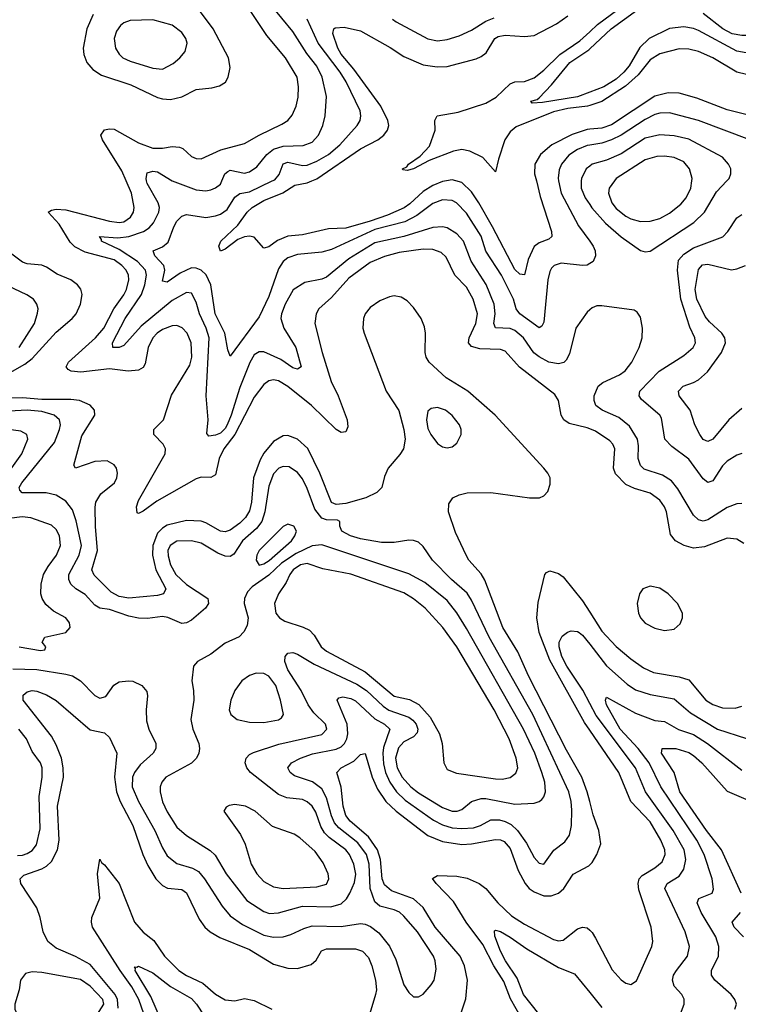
# Model space of a CAD drawing. Header units: inches. Extents: x 1173000 to 1307049, y 522583 to 678455.
# Tile 576 of 617: x 1237638 to 1240616, y 656590 to 660668. Entities that reach past the tile are written whole.
import ezdxf

# ---------------------------------------------------------------- set-up
doc = ezdxf.new("R2010")
doc.units = ezdxf.units.IN
doc.header["$MEASUREMENT"] = 0
for name, color, linetype in [('B2635', 7, 'Continuous'), ('B2636', 7, 'Continuous'), ('B2645', 7, 'Continuous'), ('B2646', 7, 'Continuous')]:
    doc.layers.add(name, color=color, linetype=linetype)

msp = doc.modelspace()

# ---------------------------------------------------------------- linework, layer by layer
at = {"layer": 'B2635', "color": 5}
msp.add_line((1238270, 660000.1, 1160), (1238270.3, 660000, 1160), dxfattribs=at)
for points, elevation in [([(1240000, 658972.9), (1239990, 658976.8), (1239915, 658995), (1239892.2, 659010), (1239881.3, 659030), (1239870.5, 659090), (1239855.6, 659115.6), (1239709.3, 659229.3), (1239650, 659295.5), (1239630, 659301.8), (1239544.5, 659304.5), (1239510, 659314.5), (1239498.1, 659330), (1239500.1, 659350), (1239528.7, 659410), (1239534.7, 659450), (1239517.7, 659510), (1239490, 659559.9), (1239441.6, 659610), (1239404.9, 659684.9), (1239383.9, 659703.9), (1239350, 659716.7), (1239310, 659717.4), (1239210, 659703.1), (1239150, 659687.4), (1239090, 659662.7), (1239002.6, 659597.4), (1238930, 659516.9), (1238878.4, 659470), (1238866.2, 659450), (1238860.8, 659410), (1238892.2, 659290), (1238928.3, 659170), (1238957.4, 659110), (1238995, 659010), (1238997.7, 658982.3), (1238990, 658961), (1238970, 658958), (1238950, 658969.9), (1238847.5, 659070), (1238750, 659148.9), (1238710, 659171.6), (1238690, 659176.3), (1238670, 659172.1), (1238650, 659156.8), (1238610, 659104.5), (1238529.7, 658950.3), (1238484.2, 658890), (1238465.2, 658850), (1238450, 658783.1), (1238430, 658771.4), (1238390, 658772.7), (1238370, 658766.9), (1238206.5, 658673.5), (1238150, 658632.4), (1238130, 658622.5), (1238125, 658625), (1238122.2, 658650), (1238130, 658676.8), (1238240.5, 658870), (1238242.4, 658890), (1238238.7, 658898.7), (1238233.2, 658910), (1238194.4, 658950), (1238194.8, 658970), (1238234.6, 659010), (1238267.5, 659112.5), (1238342.7, 659237.3), (1238351, 659270), (1238348.5, 659330), (1238332.2, 659370), (1238311.7, 659391.7), (1238290, 659401.2), (1238270, 659399.9), (1238230, 659384.1), (1238208.2, 659370), (1238190, 659350.6), (1238171.2, 659310), (1238157.8, 659242.2), (1238150, 659226.9), (1238130, 659215.8), (1238088.4, 659211.6), (1238010, 659222.2), (1237892, 659208), (1237851.8, 659211.8), (1237839.5, 659219.5), (1237830.4, 659230), (1237840.1, 659250), (1237952.7, 659350), (1237986.6, 659390), (1238028.9, 659470), (1238070, 659527.8), (1238080.8, 659550), (1238091, 659590), (1238088.8, 659610), (1238079.5, 659630), (1238061.8, 659650), (1238030, 659672.9), (1237910, 659705.2), (1237866.9, 659726.9), (1237847.1, 659747.1), (1237801.6, 659821.6), (1237755.8, 659870), (1237770, 659879.2), (1237790, 659883.5), (1237830, 659880.1), (1238010, 659833.6), (1238050, 659827.9), (1238070, 659830.6), (1238098.1, 659850), (1238109.4, 659870), (1238113.3, 659890), (1238101.6, 659950), (1238080.1, 660000)], 1180), ([(1240000, 659465.5), (1239990, 659456.3), (1239942.2, 659390), (1239916.2, 659283.8), (1239902.7, 659257.3), (1239892.3, 659247.7), (1239870, 659242.6), (1239830, 659249.9), (1239790, 659270.9), (1239768, 659288), (1239725.5, 659350), (1239690, 659379.9), (1239670, 659388.7), (1239610, 659391.8), (1239602.3, 659410), (1239607.6, 659450), (1239603.9, 659490), (1239571.6, 659571.6), (1239508.2, 659668.2), (1239477.6, 659750), (1239450, 659781.5), (1239410, 659805.6), (1239389.9, 659809.9), (1239350, 659806.9), (1239229.8, 659770.2), (1239110, 659743), (1239002, 659678), (1238910, 659602.1), (1238890, 659593.6), (1238820.1, 659579.9), (1238771.5, 659548.5), (1238738.1, 659490), (1238723.3, 659450), (1238720.8, 659430), (1238732.5, 659390), (1238782.6, 659310), (1238804.6, 659230), (1238790, 659219.8), (1238770, 659226.5), (1238721, 659261), (1238650, 659292.7), (1238630, 659292.5), (1238610, 659279.5), (1238592.1, 659247.9), (1238550, 659144.1), (1238514.8, 659030), (1238498.1, 658990), (1238490, 658975.2), (1238470, 658955.9), (1238450, 658946.7), (1238422.7, 658942.7), (1238414.2, 658954.1), (1238419.2, 659010), (1238411.4, 659110), (1238423.1, 659350), (1238411.5, 659390), (1238384, 659450), (1238370, 659498.3), (1238350, 659534.6), (1238330, 659538.4), (1238270, 659505.4), (1238141.2, 659398.8), (1238070, 659319.1), (1238050, 659309.9), (1238024.5, 659310), (1238023.4, 659330), (1238075, 659430), (1238143.5, 659530), (1238156.8, 659570), (1238163.4, 659610), (1238159.9, 659630), (1238126.3, 659666.3), (1238050, 659716.7), (1237976.9, 659750), (1237978, 659758), (1237969.2, 659770), (1238044.6, 659764.6), (1238090, 659769.8), (1238151.4, 659790), (1238174.7, 659805.3), (1238193.3, 659826.7), (1238215.2, 659870), (1238217.8, 659890), (1238212, 659910), (1238166.3, 659990), (1238164.2, 660000)], 1160), ([(1240000, 659657.6), (1239990, 659651.5), (1239970, 659649.3), (1239881.1, 659658.9), (1239852.9, 659650), (1239841.8, 659638.2), (1239834.4, 659625.6), (1239826.1, 659590), (1239810, 659415.1), (1239801, 659399), (1239790, 659391.7), (1239711.1, 659450), (1239695.8, 659470), (1239683.9, 659510), (1239634, 659610), (1239570, 659709.1), (1239550, 659770.6), (1239490, 659867.2), (1239447.9, 659910), (1239430, 659918.7), (1239390, 659921.1), (1239350, 659906.8), (1239283.2, 659856.8), (1239234.6, 659830), (1239110, 659799.3), (1238930, 659715.7), (1238890, 659705.6), (1238790, 659695.3), (1238750, 659682), (1238730, 659666), (1238710, 659636.2), (1238670, 659522), (1238630, 659436.9), (1238510, 659274), (1238500.3, 659300.3), (1238487.7, 659370), (1238447.6, 659450), (1238430.5, 659570), (1238410.8, 659610.8), (1238390, 659631.1), (1238370, 659639.4), (1238350, 659639.8), (1238302.6, 659617.4), (1238250, 659581.1), (1238230, 659585.1), (1238239.2, 659630), (1238235.4, 659650), (1238198.4, 659690), (1238191.8, 659710), (1238230, 659726.6), (1238253.2, 659746.8), (1238277.3, 659810), (1238290, 659832.8), (1238310, 659853.8), (1238330, 659860.5), (1238410, 659849.2), (1238450, 659854.9), (1238470, 659862.5), (1238497.7, 659882.3), (1238530, 659932.5), (1238550, 659947.8), (1238590, 659954.8), (1238685, 660000)], 1140), ([(1238270.3, 660000), (1238370, 659963.3), (1238410, 659958.9), (1238430, 659962.8), (1238450, 659970.8), (1238470, 659987), (1238475.5, 660000)], 1160), ([(1239406.1, 660000), (1239390, 659997.3), (1239350, 659981), (1239310, 659956.1), (1239255.3, 659904.7), (1239231.8, 659888.2), (1239161.8, 659858.2), (1239090, 659833.9), (1238990, 659804.6), (1238917.8, 659802.2), (1238810, 659777.1), (1238750, 659771.9), (1238706.9, 659753.1), (1238670, 659726.9), (1238650, 659721.5), (1238610, 659767), (1238590, 659771.5), (1238570, 659768), (1238542.6, 659757.4), (1238490, 659717.4), (1238469.7, 659709.7), (1238463.6, 659730), (1238471.3, 659750), (1238542.6, 659817.4), (1238580.9, 659870), (1238601.9, 659890), (1238650, 659919.2), (1238729, 659951), (1238778.1, 659981.9), (1238830, 659991.5), (1238849.4, 660000)], 1120), ([(1239779.2, 660000), (1239795.2, 659935.2), (1239841.8, 659790), (1239842.7, 659770), (1239830, 659758.3), (1239790, 659743.9), (1239770, 659728.2), (1239745.2, 659674.8), (1239730, 659611.2), (1239710, 659613.3), (1239690, 659633), (1239597.1, 659810), (1239540.8, 659910), (1239510, 659954.4), (1239470, 659993.5), (1239445.4, 660000)], 1120), ([(1239871.3, 660000), (1239881.3, 659950), (1239953.9, 659813.9), (1240000, 659750.2)], 1140), ([(1239965.2, 660000), (1239964.5, 659970), (1239980.6, 659930), (1240000, 659902.4)], 1160), ([(1237570.4, 659190), (1237659.1, 659240.9), (1237690, 659264), (1237790, 659374.1), (1237855.4, 659430), (1237871.9, 659450), (1237890.8, 659490), (1237897.1, 659530), (1237891.2, 659551.2), (1237877.5, 659570), (1237850.7, 659590), (1237794.3, 659614.3), (1237750, 659642.9), (1237730, 659651.4), (1237670, 659656.9), (1237650, 659663.9), (1237590, 659708.6)], 1220), ([(1237635.7, 659310), (1237699.5, 659410), (1237712.7, 659452.7), (1237714.6, 659470), (1237709.8, 659490), (1237695.4, 659510), (1237668.6, 659528.6), (1237590, 659564.9)], 1240), ([(1240000, 657429.3), (1239989.2, 657470), (1239966.8, 657530), (1239903.2, 657643.2), (1239746.1, 657950), (1239701.7, 658050), (1239639.5, 658150), (1239566, 658346), (1239550, 658372.4), (1239499.8, 658430), (1239488.3, 658450), (1239443.4, 658543.4), (1239415.4, 658630), (1239416.9, 658663.1), (1239432.6, 658687.4), (1239459.5, 658700.5), (1239492.3, 658707.7), (1239590, 658710.2), (1239750, 658687.6), (1239792.6, 658687.4), (1239810, 658695.3), (1239826.6, 658713.4), (1239835.9, 658744.1), (1239836, 658770), (1239827.1, 658790), (1239809.8, 658810), (1239608, 659030), (1239494.4, 659130), (1239404.8, 659184.8), (1239334.6, 659250), (1239322.9, 659270), (1239317.8, 659290), (1239319.9, 659370), (1239315.9, 659395.9), (1239301.8, 659430), (1239270, 659476.1), (1239243.3, 659503.3), (1239218.7, 659518.7), (1239190, 659524.1), (1239170, 659520.5), (1239130, 659503), (1239090, 659475.9), (1239070.1, 659450), (1239063.1, 659430), (1239060.1, 659390), (1239065, 659370), (1239157.2, 659130), (1239208.8, 659048.8), (1239230.5, 658970), (1239235.2, 658930), (1239228.3, 658890), (1239213.6, 658866.4), (1239164.6, 658810), (1239150, 658776.2), (1239139, 658730), (1239118, 658710), (1239072.9, 658687.1), (1238990, 658664.1), (1238950, 658659.3), (1238930, 658668.5), (1238882.3, 658790), (1238832.1, 658892.1), (1238790, 658930.9), (1238750, 658945.8), (1238730, 658944.3), (1238690, 658920.8), (1238650, 658871.9), (1238634.5, 658845.5), (1238607.6, 658770), (1238598.3, 658670), (1238590, 658634), (1238573.9, 658606.1), (1238550, 658582.7), (1238510, 658553.8), (1238490, 658546.3), (1238470, 658548.9), (1238410, 658584.1), (1238390, 658590.8), (1238330, 658593.3), (1238250, 658574.3), (1238230, 658562.4), (1238210, 658541.6), (1238190.3, 658490), (1238188.9, 658450), (1238203.1, 658390), (1238243.7, 658310), (1238234.3, 658290), (1238210, 658283.2), (1238090, 658272), (1238050, 658278.6), (1238017.3, 658297.3), (1237946.8, 658366.8), (1237936.9, 658390), (1237960.4, 658470), (1237953, 658567), (1237950.8, 658649.2), (1237954.1, 658670), (1237975.2, 658704.8), (1238031, 658750), (1238040.4, 658770), (1238043, 658790), (1238039.1, 658810), (1238030, 658824.7), (1238000.2, 658840.2), (1237950, 658837.8), (1237870, 658809.8), (1237862.9, 658822.9), (1237895.8, 658944.2), (1237949.8, 659030), (1237948.2, 659050), (1237930, 659071.7), (1237886.6, 659090), (1237850, 659094.2), (1237730, 659094.2), (1237650, 659102.1), (1237550, 659100.5)], 1220), ([(1237610, 657978.8), (1237710, 657976.9), (1237830, 657956.9), (1237857.6, 657950), (1237890.1, 657930.1), (1237950, 657869.3), (1237970, 657857.5), (1237995.4, 657864.6), (1238028.5, 657911.5), (1238050, 657924.9), (1238089.8, 657930.2), (1238107.6, 657927.6), (1238144.9, 657910), (1238164.9, 657884.9), (1238168, 657868), (1238162.6, 657810), (1238164.2, 657764.2), (1238173.6, 657730), (1238202.5, 657670), (1238202.7, 657650), (1238192, 657630), (1238137.7, 657582.3), (1238113.7, 657550), (1238105.4, 657530), (1238104.8, 657490), (1238130, 657430.2), (1238198.3, 657310), (1238230, 657238), (1238250, 657204.6), (1238290, 657173.8), (1238354.4, 657154.4), (1238379.9, 657139.9), (1238404.7, 657110), (1238476.6, 656996.6), (1238510, 656956.6), (1238560.9, 656920.9), (1238650, 656876.2), (1238690, 656867.4), (1238730, 656870.1), (1238761.6, 656878.4), (1238815.4, 656904.6), (1238850, 656915.1), (1238970, 656912.3), (1239050, 656924.2), (1239070, 656921.7), (1239091.6, 656911.6), (1239126.4, 656886.4), (1239170.6, 656830.6), (1239196.2, 656776.2), (1239230, 656670.4), (1239250, 656638.7), (1239270, 656620.3), (1239290, 656620.4), (1239310, 656632.4), (1239343.5, 656670), (1239355.1, 656690), (1239364.5, 656735.5), (1239359.8, 656770), (1239352.2, 656790), (1239286.7, 656890), (1239230, 656955.3), (1239211.4, 656971.4), (1239190, 656981.5), (1239130, 656996), (1239110, 657013.7), (1239091.1, 657070), (1239086.8, 657170), (1239074.6, 657210), (1239038.9, 657258.9), (1238960.8, 657320.8), (1238942.2, 657342.2), (1238929.7, 657370), (1238910, 657444.8), (1238890, 657482.3), (1238851.9, 657511.9), (1238776.7, 657536.7), (1238758.4, 657550), (1238749.8, 657570), (1238764.4, 657590), (1238801.4, 657610), (1238852.2, 657627.8), (1238950, 657646.1), (1238970, 657655.7), (1238984.3, 657670), (1238994.4, 657690), (1238998, 657710), (1238994.5, 657750), (1238953.1, 657850), (1238960.6, 657859.4), (1238976.8, 657863.2), (1239010, 657856.3), (1239030, 657846.8), (1239110, 657772.3), (1239150.1, 657750), (1239171.3, 657730), (1239145.9, 657654.1), (1239142.6, 657630), (1239145.3, 657585.3), (1239154.3, 657550), (1239171.7, 657510), (1239199.5, 657470), (1239235.4, 657435.4), (1239352.3, 657352.3), (1239390, 657333), (1239430, 657320.9), (1239470, 657317.4), (1239518.9, 657321.1), (1239547, 657330), (1239590, 657354), (1239626.5, 657353.5), (1239650, 657346.7), (1239674.4, 657334.4), (1239701.3, 657310), (1239737.6, 657257.6), (1239770, 657197.6), (1239790, 657174.7), (1239810, 657170.3), (1239851, 657229), (1239897.2, 657262.8), (1239915.9, 657290), (1239924.7, 657330), (1239926.4, 657393.6), (1239923.2, 657430), (1239913.1, 657470), (1239765, 657790), (1239583.5, 658110), (1239510, 658264.4), (1239492.1, 658292.1), (1239426.7, 658350), (1239349, 658430), (1239310, 658485.4), (1239290, 658503.5), (1239270, 658511.1), (1239250, 658512.1), (1239190, 658503.2), (1239137.4, 658502.6), (1239050, 658517.1), (1239008.7, 658530), (1238973, 658550), (1238964.1, 658570), (1238964.7, 658590), (1238955.1, 658595.1), (1238910, 658596), (1238890, 658603.2), (1238860.9, 658640.9), (1238830, 658725.7), (1238810, 658765.8), (1238790, 658792.4), (1238755.3, 658815.3), (1238730, 658817.2), (1238712, 658810), (1238690, 658787), (1238670, 658735.8), (1238654.6, 658630), (1238641.4, 658590), (1238619.1, 658560.9), (1238562, 658510), (1238526, 658454), (1238510, 658444.9), (1238490, 658445.6), (1238458.9, 658458.9), (1238390, 658499.6), (1238350, 658508.9), (1238290, 658508.2), (1238261.6, 658490), (1238252.7, 658470), (1238253, 658447), (1238263.9, 658410), (1238285.9, 658370), (1238329.2, 658329.2), (1238417.8, 658270), (1238421, 658250), (1238408.6, 658230), (1238350, 658180.7), (1238330, 658170.3), (1238310, 658166.7), (1238252.1, 658192.1), (1238230, 658196.4), (1238168.3, 658188.3), (1238130, 658188.6), (1238090, 658197.1), (1238010, 658224.6), (1237970.4, 658230.4), (1237950, 658243.2), (1237910, 658287.9), (1237871.1, 658311.1), (1237850.6, 658330), (1237841.8, 658350), (1237842.5, 658370), (1237885.2, 658450), (1237894.1, 658490), (1237872.8, 658592.8), (1237857.4, 658637.4), (1237830, 658673.3), (1237790, 658698.8), (1237747.6, 658707.6), (1237648.9, 658708.9), (1237638.8, 658718.8), (1237636.2, 658730), (1237647.5, 658750), (1237782.8, 658917.2), (1237803.4, 658970), (1237807.1, 658990), (1237803.6, 659010), (1237781.8, 659030), (1237730, 659044.6), (1237670, 659050.2), (1237570, 659045.3)], 1240), ([(1237598.4, 658801.6), (1237647.6, 658870), (1237671.8, 658930), (1237668.5, 658950), (1237643.8, 658963.8), (1237490, 658984.5)], 1260), ([(1237636.5, 658070), (1237724.7, 658055.3), (1237742, 658058), (1237747, 658070), (1237732, 658090), (1237742.7, 658110), (1237829.8, 658130.2), (1237846.9, 658150), (1237844.4, 658170), (1237829.6, 658190), (1237778.6, 658218.6), (1237746.4, 658246.4), (1237731.5, 658270), (1237726.5, 658290), (1237727.1, 658330), (1237737.5, 658370), (1237756.2, 658403.8), (1237791.6, 658450), (1237807.9, 658490), (1237803, 658530), (1237790, 658556.8), (1237770, 658574), (1237684.1, 658604.1), (1237648.5, 658608.5), (1237550, 658596.4)], 1260), ([(1240000, 657725.4), (1239977.7, 657757.7), (1239835, 658015), (1239791.2, 658130), (1239780.3, 658190), (1239785.9, 658254.1), (1239814.7, 658370), (1239821, 658379), (1239834.7, 658385.3), (1239870, 658374.6), (1239890, 658360.2), (1239970, 658261.1), (1240000, 658213.8)], 1180), ([(1240000, 657836.3), (1239970.8, 657890.8), (1239904.7, 657990), (1239884.6, 658030), (1239873.6, 658070), (1239873.9, 658090), (1239885.5, 658114.5), (1239908.4, 658131.6), (1239923.2, 658136.8), (1239950, 658134.4), (1239956.5, 658130), (1239970, 658119.3), (1240000, 658080.9)], 1160), ([(1238046, 656574), (1238043.9, 656610), (1238034.3, 656630), (1237930, 656754.3), (1237870, 656787.3), (1237790, 656821.8), (1237755, 656850), (1237735.1, 656890), (1237723.7, 656950), (1237709.9, 656989.9), (1237643.2, 657090), (1237639.8, 657110), (1237655.6, 657124.4), (1237730, 657150.9), (1237750, 657162.7), (1237770, 657182.1), (1237795.3, 657230), (1237802, 657270), (1237795.7, 657410), (1237819.9, 657530), (1237818.8, 657570), (1237811.6, 657610), (1237790, 657664.6), (1237770, 657700.6), (1237653, 657850), (1237653.5, 657870), (1237670, 657884), (1237690, 657889.5), (1237710, 657886.9), (1237750, 657871), (1237790, 657847.6), (1237930, 657727), (1237990, 657713.7), (1238010, 657694.3), (1238041.2, 657630), (1238031.1, 657530), (1238039.4, 657470), (1238054.4, 657430), (1238107.1, 657330), (1238149.2, 657210), (1238170, 657164.3), (1238203.1, 657110), (1238230, 657082.6), (1238251.1, 657071.1), (1238310, 657065.6), (1238330, 657051.8), (1238382, 656942), (1238405, 656910), (1238427.5, 656890), (1238467, 656867), (1238590, 656816.5), (1238690, 656755.9), (1238750, 656739), (1238790, 656738.2), (1238845.8, 656754.2), (1238867.4, 656772.6), (1238888.8, 656811.2), (1238910, 656820.1), (1239030, 656819.6), (1239059.1, 656810), (1239083.5, 656783.5), (1239097.6, 656750), (1239112.7, 656690), (1239116.1, 656650), (1239112.5, 656630), (1239088.7, 656551.3)], 1220), ([(1237630, 657206.2), (1237650, 657207), (1237670, 657214.7), (1237690, 657226.8), (1237708.1, 657250), (1237723.1, 657316.9), (1237719.7, 657450), (1237731.6, 657530), (1237731.8, 657570), (1237724.8, 657590), (1237690, 657637.2), (1237666.9, 657690), (1237635.4, 657730)], 1240), ([(1239466.6, 656550), (1239486.8, 656613.2), (1239494.2, 656690), (1239481.1, 656750), (1239462.6, 656790), (1239359.1, 656910), (1239310, 656990.4), (1239270, 657026.4), (1239179.4, 657059.4), (1239150, 657084.2), (1239140.6, 657110), (1239133.7, 657190), (1239121.4, 657230), (1239082.9, 657282.9), (1239007.8, 657347.8), (1238990, 657372.2), (1238979.1, 657410), (1238969.6, 657489.6), (1238951.8, 657550), (1238969.7, 657570), (1239023, 657597), (1239050, 657624.9), (1239070, 657628.7), (1239098.8, 657530), (1239121.4, 657481.4), (1239155.6, 657430), (1239197.9, 657390), (1239329.1, 657289.1), (1239390, 657263.6), (1239470, 657252.3), (1239510, 657254.5), (1239610, 657271.9), (1239630, 657271.3), (1239644.9, 657264.9), (1239670, 657235.3), (1239704, 657144), (1239732.5, 657090), (1239749.8, 657069.8), (1239770, 657055.4), (1239810, 657039.9), (1239840.6, 657039.4), (1239870.2, 657049.8), (1239892.1, 657070), (1239931.7, 657128.3), (1239996.2, 657163.8), (1240000, 657167.5)], 1220), ([(1238153.4, 656550), (1238131.8, 656610), (1238102.8, 656662.8), (1238054.5, 656730), (1237940.2, 656910), (1237935.4, 656930), (1237937.3, 656950), (1237969.9, 657030), (1237960.4, 657130), (1237970, 657190.7), (1237976.7, 657176.7), (1237990, 657167.8), (1238050.3, 657090.3), (1238114, 656930), (1238150, 656888.8), (1238194.1, 656854.1), (1238238, 656790), (1238297.6, 656730), (1238330, 656708.8), (1238396.9, 656676.9), (1238450, 656632.3), (1238490, 656608.8), (1238530, 656604.8), (1238570, 656614), (1238610, 656605.6), (1238682.4, 656570)], 1180), ([(1239718.2, 656530), (1239672, 656612), (1239644.8, 656684.8), (1239603.3, 656750), (1239557.7, 656837.7), (1239488, 656930), (1239435.2, 657015.2), (1239363.7, 657090), (1239349.1, 657110.9), (1239370, 657122.8), (1239450, 657120.7), (1239492.5, 657112.5), (1239541.5, 657090), (1239570, 657070.2), (1239618.7, 657010), (1239676.5, 656956.5), (1239730, 656921.2), (1239850, 656858.9), (1239870, 656853.2), (1239890, 656855.8), (1239950, 656902), (1239970, 656910.1), (1239990, 656906.5), (1240000, 656897.3)], 1180), ([(1239853.1, 656470), (1239725.8, 656630), (1239698.9, 656698.9), (1239650.8, 656770), (1239630.4, 656810), (1239607.3, 656872.7), (1239605.2, 656894.8), (1239610, 656897.4), (1239630, 656890.9), (1239670, 656868.6), (1239739.1, 656819.1), (1239870, 656742.5), (1239936.5, 656716.5), (1240000, 656638.5)], 1160), ([(1238221.6, 656530), (1238182.2, 656622.2), (1238116.8, 656730), (1238118.8, 656738.8), (1238114.6, 656745.4), (1238123.5, 656743.5), (1238130, 656747.6), (1238190, 656721), (1238263.3, 656663.3), (1238350, 656613.4), (1238371.2, 656590), (1238433.9, 656493.9)], 1160)]:
    msp.add_lwpolyline(points, dxfattribs=dict(at, elevation=elevation))
for points, elevation in [([(1239370, 659062.2), (1239342.7, 659057.3), (1239330, 659046.6), (1239323.5, 659010), (1239330, 658974.9), (1239341.7, 658950), (1239370, 658912.9), (1239390, 658898.3), (1239410, 658894), (1239430, 658898.9), (1239450, 658914), (1239467.6, 658950), (1239467.8, 658970), (1239461.2, 658990), (1239430, 659028.6), (1239403, 659050)], 1240), ([(1238750, 658578.7), (1238730, 658568.7), (1238630.9, 658470), (1238620.7, 658450), (1238618.6, 658430), (1238630, 658409.1), (1238650, 658414.8), (1238671.7, 658428.3), (1238765.2, 658510), (1238779, 658530), (1238785, 658550), (1238774.3, 658570)], 1260), ([(1238890, 658493.3), (1238850, 658488.1), (1238783.2, 658456.8), (1238723.6, 658416.4), (1238670, 658367), (1238601.3, 658318.7), (1238581.7, 658298.3), (1238569.2, 658270), (1238568.6, 658250), (1238585.1, 658190), (1238580.6, 658159.4), (1238567.3, 658132.7), (1238547.7, 658112.3), (1238490, 658086.2), (1238430, 658039.8), (1238375.3, 658010), (1238358, 657990), (1238351.6, 657930), (1238358.8, 657890), (1238359.3, 657850), (1238347.9, 657770), (1238355.3, 657730), (1238380.2, 657670), (1238383.6, 657650), (1238380.8, 657630), (1238370.3, 657610), (1238350.8, 657589.3), (1238244.2, 657530), (1238227.1, 657510), (1238221.1, 657490), (1238221, 657470), (1238230, 657429), (1238250, 657387.5), (1238290, 657324.2), (1238330, 657288.6), (1238427.2, 657227.2), (1238448.2, 657208.2), (1238493.3, 657130), (1238579.5, 657019.5), (1238650, 656974.1), (1238673.6, 656966.4), (1238710, 656969.5), (1238810, 656995.9), (1238926.8, 656993.2), (1238970, 657006), (1238992.6, 657027.4), (1239005.9, 657050), (1239025.1, 657094.9), (1239031.2, 657128.8), (1239023.4, 657170), (1239005.4, 657210), (1238989.9, 657230), (1238920.6, 657280.6), (1238900.7, 657300.7), (1238886.4, 657326.4), (1238865.7, 657385.7), (1238850, 657410.9), (1238830, 657428.5), (1238810, 657438.1), (1238745.7, 657445.7), (1238710, 657458.5), (1238594.1, 657550), (1238579.9, 657570), (1238572.8, 657590), (1238576.5, 657610), (1238590, 657624.2), (1238607, 657633), (1238712.6, 657667.4), (1238890, 657708), (1238911.3, 657730), (1238904.8, 657750), (1238857.7, 657797.7), (1238833.9, 657830), (1238803.9, 657890), (1238750, 657975.3), (1238737, 658010), (1238738.7, 658030), (1238750, 658043.6), (1238770, 658047.3), (1238790, 658040.1), (1238859.1, 657999.1), (1239035.7, 657915.7), (1239075.7, 657890), (1239144.3, 657824.3), (1239167.5, 657807.5), (1239250, 657779.5), (1239267.5, 657767.4), (1239281, 657750), (1239287.7, 657730), (1239285.5, 657714.5), (1239270, 657698.1), (1239230, 657677.2), (1239207.5, 657652.5), (1239195.6, 657610), (1239202.6, 657570), (1239222.9, 657530), (1239258.3, 657490), (1239290, 657465.4), (1239390, 657404.9), (1239430, 657390.1), (1239450.7, 657389.3), (1239470, 657396.8), (1239510.9, 657430), (1239550, 657442.6), (1239570, 657442.5), (1239690, 657418.8), (1239770, 657423.1), (1239790.4, 657429.6), (1239801.3, 657438.7), (1239810.4, 657449.6), (1239816.7, 657470), (1239814.3, 657510), (1239802.1, 657550), (1239772, 657630), (1239725.8, 657730), (1239490, 658146.4), (1239450, 658210.6), (1239410, 658262.2), (1239316.6, 658336.6), (1239250, 658372.6)], 1260), ([(1238830, 658415.2), (1238801.3, 658410), (1238772, 658390), (1238757.1, 658370), (1238743.1, 658336.9), (1238710, 658289.7), (1238694.3, 658250), (1238699, 658210), (1238715, 658190), (1238737, 658177), (1238812.6, 658152.6), (1238839.1, 658139.1), (1238858.2, 658118.2), (1238888.1, 658070), (1238910, 658052.2), (1239070, 657966.5), (1239190, 657866.7), (1239252.9, 657852.9), (1239292.3, 657832.3), (1239338.9, 657778.9), (1239377.1, 657710), (1239389.1, 657670), (1239396.1, 657590), (1239410, 657563.1), (1239447.5, 657547.5), (1239610, 657523.9), (1239637.3, 657522.7), (1239670, 657529.2), (1239693.3, 657546.7), (1239701.5, 657570), (1239695.3, 657610), (1239665.8, 657690), (1239604.4, 657810), (1239450, 658070.6), (1239391.1, 658150), (1239318.8, 658230), (1239270, 658269.9), (1239230, 658294.4), (1239010, 658370.8), (1238893.9, 658393.9)], 1280), ([(1238618.7, 657961.3), (1238590, 657951.7), (1238558.3, 657930), (1238530.2, 657890), (1238512.9, 657850), (1238506.8, 657810), (1238513.4, 657790), (1238539.1, 657770), (1238590, 657758.5), (1238650, 657757.7), (1238710, 657767.8), (1238723.7, 657776.3), (1238730.8, 657790), (1238719.5, 657850), (1238699.1, 657910), (1238670, 657949), (1238650, 657959.8)], 1280), ([(1238530, 657416.8), (1238506.6, 657413.4), (1238493.7, 657406.3), (1238483.8, 657390), (1238553.7, 657293.7), (1238573, 657253), (1238597.1, 657170), (1238621.3, 657130), (1238650, 657098), (1238690, 657076.2), (1238730, 657070.1), (1238870, 657076.1), (1238910, 657087.5), (1238919.7, 657110), (1238916.6, 657130), (1238895.5, 657175.5), (1238862.2, 657222.2), (1238799.5, 657279.5), (1238775.2, 657295.2), (1238686, 657326), (1238613.5, 657390), (1238573.6, 657410)], 1280), ([(1237690, 656724.2), (1237662.6, 656717.4), (1237642.4, 656690), (1237635.8, 656650), (1237618, 656590), (1237618, 656570), (1237630, 656543.1), (1237667, 656510), (1237723.5, 656483.5), (1237810, 656422.1), (1237870, 656403.5), (1237890, 656402.5), (1237910, 656408), (1237920.2, 656430), (1237928.3, 656490), (1237941, 656518.9), (1237986.8, 656590), (1237983.1, 656610), (1237930, 656665.6), (1237890, 656692.6), (1237730, 656722.3)], 1240)]:
    msp.add_lwpolyline(points, close=True, dxfattribs=dict(at, elevation=elevation))
at = {"layer": 'B2636', "color": 5}
msp.add_line((1238270, 660000.1, 1160), (1238270.3, 660000, 1160), dxfattribs=at)
for points, elevation in [([(1237943.3, 660690), (1237916.4, 660630), (1237901.5, 660550), (1237903.6, 660523.6), (1237916, 660490), (1237941.7, 660461.7), (1237977.8, 660437.8), (1238098.6, 660398.6), (1238210, 660346), (1238230, 660339.4), (1238263.2, 660336.8), (1238310, 660347.9), (1238370, 660378.7), (1238434.9, 660385.1), (1238466.6, 660393.4), (1238490.5, 660409.5), (1238502.4, 660430), (1238510.6, 660470), (1238503.4, 660510), (1238440.5, 660630), (1238350, 660751.8)], 1220), ([(1238080.1, 660000), (1238062, 660042), (1237981, 660170), (1237975.3, 660190), (1237990, 660211), (1238010, 660216.1), (1238030, 660215), (1238130, 660158.5), (1238190, 660136), (1238230, 660135.6), (1238270, 660142.2), (1238299.9, 660139.9), (1238313.7, 660133.7), (1238350, 660101.1), (1238370, 660092.8), (1238390, 660091), (1238471.6, 660128.4), (1238570, 660155), (1238630.3, 660189.7), (1238725.1, 660234.9), (1238749, 660251), (1238767.3, 660272.7), (1238784.1, 660310), (1238792.5, 660347.5), (1238794.2, 660390), (1238788.1, 660430), (1238739.6, 660510), (1238662.9, 660602.9), (1238590.8, 660710)], 1180), ([(1238475.5, 660000), (1238488, 660030), (1238500.3, 660039.7), (1238510, 660044), (1238570, 660031.7), (1238590, 660037.5), (1238621, 660059), (1238662.1, 660110), (1238690, 660132.1), (1238730, 660144.1), (1238813, 660147), (1238850, 660160.8), (1238876.5, 660190), (1238894, 660230), (1238903.7, 660270), (1238909.2, 660350), (1238892.2, 660430), (1238870, 660475.9), (1238827.9, 660527.9), (1238770, 660618.7), (1238678.3, 660730)], 1160), ([(1238685, 660000), (1238695.2, 660004.8), (1238712.8, 660027.2), (1238730, 660071), (1238750, 660077.9), (1238810, 660064.4), (1238830, 660065.8), (1238870, 660082.3), (1238917.7, 660110), (1238964.4, 660150), (1239036.8, 660230), (1239048.4, 660250), (1239051.7, 660270), (1239048.6, 660290), (1238990.7, 660410), (1238965.9, 660450), (1238875.4, 660570), (1238830, 660669.9)], 1140), ([(1238849.4, 660000), (1238870, 660009), (1239050, 660133.6), (1239122.4, 660170), (1239147.3, 660190), (1239162.1, 660210), (1239167.6, 660230), (1239164.2, 660250), (1239134.7, 660310), (1239023.1, 660463.1), (1238970, 660525.4), (1238955.8, 660550), (1238935.3, 660610), (1238940.5, 660630), (1238945.9, 660634.1), (1238982.9, 660637.1), (1239050, 660622.2), (1239173.2, 660553.2), (1239230, 660515.3), (1239310, 660481.5), (1239367.5, 660472.5), (1239410, 660473.6), (1239530, 660505.9), (1239550, 660515), (1239571.2, 660530), (1239606.7, 660590), (1239621.4, 660598.6), (1239650, 660603.4), (1239730, 660597.9), (1239770, 660602.9), (1239862.8, 660650), (1239910, 660683.6)], 1120), ([(1239182.7, 660670), (1239198.5, 660658.5), (1239328.9, 660588.9), (1239370, 660580.4), (1239410, 660586.1), (1239459.3, 660600.7), (1239510, 660625), (1239570, 660661.8), (1239604.7, 660675.3)], 1140), ([(1240000, 660312.7), (1239991.4, 660310), (1239910, 660300.3), (1239850, 660286.6), (1239695.4, 660224.6), (1239670, 660203.7), (1239648.9, 660170), (1239622, 660090), (1239610, 660037.6), (1239556.7, 660096.7), (1239503.7, 660123.7), (1239470, 660130.9), (1239436.1, 660123.9), (1239334.7, 660085.3), (1239269.8, 660049.8), (1239243.3, 660043.3), (1239225.4, 660045.4), (1239223.7, 660050), (1239241.7, 660058.3), (1239249.7, 660070), (1239297.7, 660102.3), (1239335.6, 660144.4), (1239359.5, 660210), (1239358.2, 660250), (1239367.4, 660270), (1239455, 660285), (1239570, 660322.2), (1239612.4, 660347.6), (1239670, 660402), (1239690, 660410.6), (1239730, 660412.2), (1239770, 660427.2), (1239810, 660459.4), (1239875.8, 660524.2), (1239959.3, 660580.7), (1240000, 660617.8)], 1080), ([(1240000, 660367.5), (1239950, 660348), (1239804.7, 660324.7), (1239762, 660322), (1239756, 660330), (1239782.6, 660337.4), (1239790, 660344.4), (1239841.8, 660398.2), (1239917.1, 660490), (1239996.5, 660543.5), (1240000, 660546.7)], 1060), ([(1240000, 660214.1), (1239990, 660213.2), (1239927.2, 660192.8), (1239843.7, 660150), (1239795.8, 660110), (1239772.7, 660070), (1239771.9, 660030), (1239779.2, 660000)], 1120), ([(1240000, 660148), (1239990, 660146.3), (1239949.3, 660130.7), (1239913.4, 660106.6), (1239883.6, 660070), (1239873.5, 660046.5), (1239869.1, 660010.9), (1239871.3, 660000)], 1140), ([(1240000, 660061.6), (1239985.9, 660050), (1239965.4, 660010), (1239965.2, 660000)], 1160), ([(1238164.2, 660000), (1238162.1, 660010), (1238166.4, 660033.6), (1238190, 660040.2), (1238210, 660037.6), (1238270, 660000.1)], 1160), ([(1239445.4, 660000), (1239430, 660004), (1239406.1, 660000)], 1120)]:
    msp.add_lwpolyline(points, dxfattribs=dict(at, elevation=elevation))
at = {"layer": 'B2636', "color": 5, "elevation": 1240}
msp.add_lwpolyline([(1238190, 660667.5), (1238095.7, 660664.3), (1238070, 660654.4), (1238056.6, 660643.4), (1238039.4, 660620.6), (1238030.2, 660590), (1238034.7, 660550), (1238050, 660524.4), (1238065.2, 660510), (1238095.9, 660495.9), (1238190, 660466.8), (1238230, 660463), (1238274.1, 660485.9), (1238302.4, 660510), (1238323.5, 660536.5), (1238332.5, 660570), (1238327, 660590), (1238310, 660614.8), (1238270, 660645.5)], close=True, dxfattribs=at)
at = {"layer": 'B2645', "color": 5}
for points, elevation in [([(1240000, 659902.4), (1240009.2, 659889.2), (1240064.7, 659824.7), (1240130, 659768.2), (1240210, 659712), (1240230, 659706.2), (1240250, 659709.2), (1240431.7, 659828.3), (1240476.1, 659870), (1240525.3, 659954.7), (1240567.9, 660000)], 1160), ([(1240102.8, 660000), (1240081, 659970), (1240077.5, 659950), (1240091.8, 659910), (1240110, 659886.2), (1240150, 659854.3), (1240170, 659843.4), (1240210, 659832.3), (1240250, 659833), (1240290, 659844.5), (1240330, 659865.9), (1240376.8, 659903.2), (1240399.1, 659930), (1240418.4, 659970), (1240422.7, 660000)], 1180), ([(1240630, 658870.9), (1240610, 658864.7), (1240570, 658839.3), (1240550, 658820.3), (1240510, 658757.7), (1240490, 658751.6), (1240470, 658766), (1240410, 658847.4), (1240339.6, 658899.6), (1240311.6, 658930), (1240296.9, 659016.9), (1240289.8, 659030), (1240215.2, 659095.2), (1240204.4, 659110), (1240207.4, 659130), (1240287.4, 659212.6), (1240390, 659276.5), (1240428.4, 659310), (1240438.7, 659330), (1240435.5, 659350), (1240415, 659395), (1240376.8, 659510), (1240363.4, 659630), (1240368.3, 659671.7), (1240390, 659696.4), (1240430, 659722.3), (1240551.3, 659768.7), (1240571.5, 659790), (1240610, 659847.6), (1240630, 659861.6)], 1140), ([(1240000, 659750.2), (1240014.6, 659730), (1240022.7, 659710), (1240024.1, 659690), (1240013.9, 659666.1), (1240000, 659657.6)], 1140), ([(1240630, 659057.5), (1240576.1, 659010), (1240510, 658931.1), (1240490, 658921.2), (1240470, 658929.8), (1240456.6, 658950), (1240436.1, 658990), (1240415.5, 659050), (1240370.5, 659110), (1240367.3, 659130), (1240386.9, 659150), (1240430, 659164.9), (1240450, 659176.6), (1240488.1, 659210), (1240545.7, 659290), (1240562.7, 659330), (1240560.4, 659350), (1240546.8, 659370), (1240496.1, 659416.1), (1240478.8, 659438.8), (1240443.1, 659510), (1240437.4, 659550), (1240450, 659633.8), (1240467.7, 659652.3), (1240490, 659655.5), (1240587.5, 659632.5), (1240610, 659635.8), (1240645.7, 659650)], 1120), ([(1240630, 658664), (1240610, 658662.3), (1240570, 658646.9), (1240490, 658597), (1240470, 658590.6), (1240450, 658595.9), (1240430, 658615.5), (1240365.4, 658725.4), (1240338.3, 658758.3), (1240301.5, 658781.5), (1240226.2, 658806.2), (1240210, 658820.9), (1240201.2, 658850), (1240202.4, 658902.4), (1240197.8, 658930), (1240164.7, 658984.7), (1240120.4, 659020.4), (1240051.1, 659050), (1240026, 659070), (1240018.4, 659090), (1240018.6, 659110), (1240035.6, 659150), (1240054.7, 659165.3), (1240123.2, 659196.8), (1240146.5, 659213.5), (1240174.5, 659250), (1240204.4, 659310), (1240217.6, 659350), (1240218.3, 659390), (1240210, 659435.3), (1240197.2, 659457.2), (1240184.8, 659464.8), (1240050, 659482.2), (1240030, 659483.1), (1240010, 659474.7), (1240000, 659465.5)], 1160), ([(1240638.3, 658498.3), (1240610, 658516.9), (1240570, 658520.9), (1240475.7, 658484.3), (1240430, 658479.5), (1240390.6, 658490.6), (1240355.7, 658510), (1240335.3, 658535.3), (1240318.6, 658630), (1240310, 658650.7), (1240290, 658678.1), (1240250, 658707.3), (1240186, 658726), (1240150, 658742.5), (1240107, 658787), (1240099, 658810), (1240104.6, 658890), (1240096.1, 658910), (1240083.6, 658923.6), (1240023.5, 658963.5), (1240000, 658972.9)], 1180), ([(1240000, 658213.8), (1240050, 658135.1), (1240110, 658071.8), (1240170, 658020.1), (1240223.2, 657983.2), (1240264.8, 657964.8), (1240370, 657946.6), (1240410, 657933.5), (1240481.6, 657850), (1240510, 657831.2), (1240550, 657817.9), (1240603.2, 657816.8), (1240630, 657824.8)], 1180), ([(1240000, 658080.9), (1240070, 657991.3), (1240155.4, 657915.4), (1240190, 657892.1), (1240250, 657873.4), (1240350, 657855.7), (1240417.7, 657797.7), (1240530, 657729.3), (1240648.9, 657691.1)], 1160), ([(1240600.7, 656570), (1240607.5, 656590), (1240601.5, 656610), (1240585.6, 656630), (1240518.2, 656690), (1240505, 656710), (1240504.5, 656730), (1240533.3, 656790), (1240535.4, 656830), (1240522.5, 656870), (1240461.6, 656970), (1240445.7, 657010), (1240451.6, 657028.4), (1240507.6, 657050), (1240513.3, 657066.7), (1240507, 657110), (1240474.5, 657210), (1240443.7, 657270), (1240294, 657490), (1240246, 657590), (1240200.3, 657650), (1240126.5, 657730), (1240069.9, 657830), (1240065, 657850), (1240070, 657862), (1240190, 657795.7), (1240270, 657764.7), (1240310, 657761.8), (1240368.3, 657728.3), (1240430, 657706.9), (1240487.7, 657670), (1240630, 657559.2)], 1140), ([(1240363.3, 656516.7), (1240391.6, 656590), (1240391.9, 656611.9), (1240382, 656630), (1240350, 656665.7), (1240343.4, 656690), (1240347, 656710), (1240359.1, 656730), (1240405.4, 656790), (1240413.4, 656830), (1240395.7, 656890), (1240310.5, 657070), (1240321.4, 657090), (1240370, 657121.3), (1240390.3, 657149.7), (1240398.2, 657190), (1240391, 657230), (1240346.3, 657310), (1240231.4, 657470), (1240189.2, 657570), (1240026.6, 657786.6), (1240000, 657836.3)], 1160), ([(1240000, 656897.3), (1240010, 656888), (1240024.3, 656864.3), (1240093.3, 656733.3), (1240130, 656691.3), (1240150, 656677.3), (1240170, 656671.7), (1240193.2, 656686.8), (1240258, 656830), (1240262, 656850), (1240254.1, 656910), (1240203.6, 657063.6), (1240200.1, 657090), (1240205.3, 657110), (1240216.8, 657123.2), (1240270, 657155), (1240299.6, 657180.4), (1240313.2, 657210), (1240311.2, 657230), (1240294.7, 657270), (1240250, 657346), (1240170.2, 657430.2), (1240121.2, 657550), (1240000, 657725.4)], 1180), ([(1240627.1, 657050), (1240546.1, 657230), (1240483.4, 657310), (1240373.9, 657470), (1240349.9, 657550), (1240297.8, 657630), (1240300.7, 657650), (1240356.4, 657650), (1240410, 657632.4), (1240430, 657620.6), (1240464.2, 657590), (1240570, 657473.2), (1240655.8, 657435.8)], 1120), ([(1240000, 657167.5), (1240010, 657177.6), (1240029.3, 657210), (1240045.6, 657254.4), (1240037.1, 657310), (1240014.6, 657374.6), (1240000, 657429.3)], 1220), ([(1240636.8, 656870), (1240597.8, 656910), (1240589.9, 656930), (1240624.2, 656970)], 1120), ([(1240000, 656638.5), (1240050, 656577.1)], 1160)]:
    msp.add_lwpolyline(points, dxfattribs=dict(at, elevation=elevation))
at = {"layer": 'B2645', "color": 5, "elevation": 1220}
msp.add_lwpolyline([(1240250, 658321.2), (1240220.3, 658310), (1240205.6, 658290), (1240197.1, 658250), (1240201.9, 658210), (1240210.1, 658190), (1240230, 658168.9), (1240270, 658148.4), (1240310, 658138.1), (1240350, 658144.2), (1240374.6, 658165.4), (1240384.2, 658190), (1240384.2, 658210), (1240363.1, 658250), (1240325, 658290), (1240290, 658312.8)], close=True, dxfattribs=at)
at = {"layer": 'B2646', "color": 5}
for points, elevation in [([(1240000, 660546.7), (1240088.8, 660630), (1240199.7, 660710), (1240225.8, 660750), (1240228.1, 660770), (1240212, 660810), (1240158.3, 660878.3), (1240090, 660947.5), (1240003.4, 661050), (1240000, 661055.4)], 1060), ([(1240000, 660617.8), (1240032.5, 660647.5), (1240116.6, 660710), (1240132.8, 660730), (1240141, 660750), (1240143, 660770), (1240138.8, 660790), (1240117, 660830), (1240035.3, 660935.3), (1240000, 660975.2)], 1080), ([(1241438.5, 660000), (1241439.9, 660010), (1241416.1, 660130), (1241408.6, 660191.4), (1241411.9, 660228.1), (1241435.1, 660290), (1241435.8, 660315.8), (1241425.4, 660345.4), (1241410, 660356.2), (1241390, 660362.4), (1241290.2, 660349.8), (1241250, 660355.6), (1241116, 660416), (1241030, 660435.7), (1240970, 660457.5), (1240910, 660502.8), (1240830, 660537.4), (1240750, 660592), (1240710, 660602), (1240630, 660601.9), (1240590, 660609.9), (1240552, 660630), (1240470, 660693.5)], 1040), ([(1241373.3, 660000), (1241369.2, 660030), (1241310, 660133.5), (1241270, 660180.6), (1241222.2, 660222.2), (1241116.3, 660296.3), (1241038.7, 660338.7), (1240909.3, 660389.3), (1240776.1, 660490), (1240750, 660505), (1240710, 660519.5), (1240610, 660537.1), (1240450, 660623.2), (1240430, 660631.5), (1240390, 660638.5), (1240330, 660631.5), (1240246.4, 660590), (1240207.5, 660552.5), (1240162.9, 660477.1), (1240140.8, 660450), (1240110, 660422), (1240057.9, 660390), (1240000, 660367.5)], 1060), ([(1241299.6, 660000), (1241270.9, 660050), (1241231.7, 660091.7), (1241141.6, 660161.6), (1241067.5, 660230), (1241030, 660258.2), (1240990, 660279.1), (1240870, 660324.7), (1240730, 660416.4), (1240690, 660431.7), (1240610, 660449.9), (1240510, 660509.9), (1240450, 660535.8), (1240410, 660545.5), (1240370, 660546.6), (1240290, 660526.3), (1240250, 660501.4), (1240200.2, 660439.8), (1240147.9, 660392.1), (1240050, 660328.7), (1240000, 660312.7)], 1080), ([(1240958, 660000), (1240964.3, 660010), (1240972, 660030), (1240972.1, 660050), (1240952.7, 660090), (1240910, 660135.9), (1240830, 660193.3), (1240750, 660237), (1240669.2, 660269.2), (1240570, 660294.9), (1240443.2, 660343.2), (1240370, 660363.2), (1240325.3, 660365.3), (1240270, 660351), (1240090, 660233), (1240050, 660218.4), (1240000, 660214.1)], 1120), ([(1240778.3, 660000), (1240780.2, 660010), (1240781.1, 660050), (1240769.2, 660089.2), (1240752.9, 660110), (1240728.5, 660130), (1240662.7, 660170), (1240450, 660249.9), (1240330, 660281.7), (1240290, 660280.3), (1240270, 660274.5), (1240230, 660254.3), (1240130.5, 660189.5), (1240090, 660169.9), (1240050, 660156.8), (1240000, 660148)], 1140), ([(1240567.9, 660000), (1240577.3, 660010), (1240585.1, 660030), (1240584.2, 660050), (1240575.3, 660070), (1240550, 660098.8), (1240410, 660173.5), (1240350, 660187.4), (1240290, 660191.3), (1240230, 660177.5), (1240130, 660111.6), (1240070, 660086.1), (1240010.1, 660069.9), (1240000, 660061.6)], 1160), ([(1240422.7, 660000), (1240424.1, 660010), (1240413.7, 660050), (1240390, 660078.9), (1240350, 660097.4), (1240310, 660102.9), (1240278.2, 660101.8), (1240230, 660087.7), (1240110.1, 660010), (1240102.8, 660000)], 1180)]:
    msp.add_lwpolyline(points, dxfattribs=dict(at, elevation=elevation))

doc.saveas('drawing.dxf')
